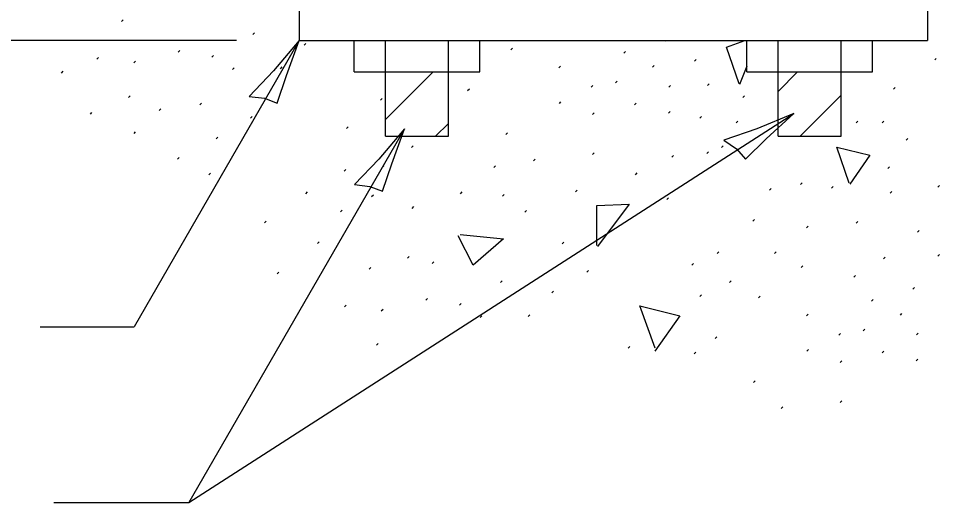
# Model space of a CAD drawing. Extents: x 2133490 to 2172050, y 2138301 to 2145980.
# Drawn here: x 2134854.1 to 2134979.8, y 2145368.4 to 2145434.3 of the extents above; entities that cross this region are included whole.
import ezdxf

# ---------------------------------------------------------------- set-up
doc = ezdxf.new("R2010")
doc.units = 0
for name, color, linetype in [('Design_PR_Roadway Dimensions', 7, 'Continuous'), ('Design_PR_Sidewalk', 7, 'Continuous'), ('Level 23', 7, 'Continuous'), ('Topo_Miscellaneous', 7, 'Continuous')]:
    doc.layers.add(name, color=color, linetype=linetype)

msp = doc.modelspace()

# ---------------------------------------------------------------- linework, layer by layer
at = {"layer": 'Design_PR_Roadway Dimensions'}
for p, q in [((2134883.84, 2145431.33), (2134779.42, 2145431.33)), ((2134892.41, 2145431.33), (2134869.89, 2145392.33)), ((2134877.36, 2145368.35), (2134959.88, 2145421.38)), ((2134906.78, 2145419.31), (2134877.36, 2145368.35)), ((2134857.04, 2145392.33), (2134869.89, 2145392.33)), ((2134858.91, 2145368.35), (2134877.36, 2145368.35))]:
    msp.add_line(p, q, dxfattribs=at)
at = {"layer": 'Design_PR_Sidewalk'}
for p, q in [((2134868.16, 2145433.95), (2134868.38, 2145434.17)), ((2134886.09, 2145432.14), (2134886.32, 2145432.37)), ((2134893.07, 2145430.72), (2134893.3, 2145430.95)), ((2134921.3, 2145430.05), (2134921.53, 2145430.28)), ((2134942.34, 2145431.26), (2134942.42, 2145431.33)), ((2134864.79, 2145428.82), (2134865.01, 2145429.04)), ((2134875.88, 2145429.74), (2134876.1, 2145429.97)), ((2134880.47, 2145429.06), (2134880.7, 2145429.29)), ((2134936.69, 2145429.61), (2134936.92, 2145429.84)), ((2134869.82, 2145428.28), (2134870.05, 2145428.51)), ((2134927.85, 2145427.61), (2134928.07, 2145427.84)), ((2134940.63, 2145427.69), (2134940.86, 2145427.92)), ((2134946.35, 2145428.52), (2134946.58, 2145428.75)), ((2134979.12, 2145428.69), (2134979.34, 2145428.91)), ((2134859.95, 2145426.91), (2134860.18, 2145427.14)), ((2134883.3, 2145427.4), (2134883.53, 2145427.63)), ((2134889.85, 2145427.5), (2134890.08, 2145427.73)), ((2134935.57, 2145425.56), (2134935.79, 2145425.79)), ((2134942.83, 2145425), (2134943.06, 2145425.23)), ((2134948.11, 2145425.2), (2134948.34, 2145425.43)), ((2134915.39, 2145424.53), (2134915.62, 2145424.76)), ((2134932.24, 2145424.97), (2134932.47, 2145425.2)), ((2134973.5, 2145424.73), (2134973.73, 2145424.95)), ((2134869.13, 2145423.59), (2134869.36, 2145423.81)), ((2134878.86, 2145422.56), (2134879.08, 2145422.79)), ((2134903.52, 2145423.21), (2134903.74, 2145423.44)), ((2134927.9, 2145422.77), (2134928.12, 2145423)), ((2134938.16, 2145422.58), (2134938.38, 2145422.81)), ((2134952.94, 2145423.59), (2134953.17, 2145423.82)), ((2134863.91, 2145421.29), (2134864.13, 2145421.52)), ((2134873.29, 2145421.78), (2134873.51, 2145422.01)), ((2134932.44, 2145421.26), (2134932.67, 2145421.49)), ((2134942.8, 2145421.45), (2134943.03, 2145421.68)), ((2134885.75, 2145420.75), (2134885.97, 2145420.98)), ((2134947.08, 2145420.75), (2134947.31, 2145420.98)), ((2134952.02, 2145420.12), (2134952.24, 2145420.35)), ((2134968.42, 2145420.13), (2134968.65, 2145420.36)), ((2134971.94, 2145420.14), (2134972.16, 2145420.36)), ((2134898.87, 2145419.35), (2134899.1, 2145419.58)), ((2134869.87, 2145418.65), (2134870.09, 2145418.88)), ((2134881.06, 2145417.92), (2134881.28, 2145418.15)), ((2134920.62, 2145418.52), (2134920.84, 2145418.75)), ((2134975.21, 2145417.74), (2134975.44, 2145417.97)), ((2134907.72, 2145416.76), (2134907.94, 2145416.99)), ((2134950.01, 2145416.75), (2134950.24, 2145416.97)), ((2134875.78, 2145415.18), (2134876.01, 2145415.41)), ((2134924.38, 2145414.96), (2134924.61, 2145415.18)), ((2134932.44, 2145415.79), (2134932.67, 2145416.01)), ((2134943.24, 2145415.44), (2134943.47, 2145415.67)), ((2134948.03, 2145415.93), (2134948.25, 2145416.16)), ((2134903.71, 2145414.03), (2134903.94, 2145414.26)), ((2134918.96, 2145414.03), (2134919.18, 2145414.26)), ((2134972.72, 2145413.88), (2134972.94, 2145414.11)), ((2134880.08, 2145413.03), (2134880.31, 2145413.26)), ((2134898.53, 2145413.54), (2134898.76, 2145413.77)), ((2134938.3, 2145413.05), (2134938.53, 2145413.28)), ((2134960.8, 2145411.73), (2134961.02, 2145411.96)), ((2134965.04, 2145411.19), (2134965.27, 2145411.42)), ((2134979.56, 2145411.34), (2134979.78, 2145411.57)), ((2134893.3, 2145410.46), (2134893.53, 2145410.69)), ((2134902.29, 2145410.07), (2134902.52, 2145410.3)), ((2134914.41, 2145410.46), (2134914.64, 2145410.69)), ((2134920.13, 2145410.12), (2134920.36, 2145410.35)), ((2134930.09, 2145410.71), (2134930.32, 2145410.93)), ((2134956.59, 2145410.95), (2134956.82, 2145411.18)), ((2134973.06, 2145410.51), (2134973.29, 2145410.74)), ((2134942.55, 2145409.68), (2134942.78, 2145409.91)), ((2134898.04, 2145407.97), (2134898.27, 2145408.2)), ((2134907.81, 2145408.46), (2134908.04, 2145408.69)), ((2134923.21, 2145407.92), (2134923.43, 2145408.15)), ((2134887.69, 2145406.5), (2134887.91, 2145406.73)), ((2134954.31, 2145406.71), (2134954.54, 2145406.94)), ((2134968.42, 2145406.45), (2134968.65, 2145406.68)), ((2134961.63, 2145405.82), (2134961.85, 2145406.05)), ((2134976.77, 2145405.23), (2134977, 2145405.46)), ((2134894.92, 2145403.67), (2134895.14, 2145403.9)), ((2134928.29, 2145403.62), (2134928.51, 2145403.85)), ((2134907.18, 2145401.67), (2134907.41, 2145401.89)), ((2134949.43, 2145402.32), (2134949.66, 2145402.54)), ((2134957.24, 2145402.32), (2134957.47, 2145402.54)), ((2134972.13, 2145401.57), (2134972.36, 2145401.8)), ((2134979.56, 2145401.96), (2134979.78, 2145402.19)), ((2134901.95, 2145400.15), (2134902.18, 2145400.38)), ((2134910.55, 2145400.93), (2134910.78, 2145401.16)), ((2134945.96, 2145400.7), (2134946.19, 2145400.93)), ((2134960.91, 2145400.41), (2134961.14, 2145400.64)), ((2134889.4, 2145399.52), (2134889.62, 2145399.74)), ((2134931.66, 2145399.76), (2134931.89, 2145399.99)), ((2134968.07, 2145399.08), (2134968.3, 2145399.3)), ((2134919.88, 2145398.34), (2134920.11, 2145398.57)), ((2134951.14, 2145398.36), (2134951.36, 2145398.59)), ((2134976.14, 2145397.46), (2134976.36, 2145397.69)), ((2134926.87, 2145396.93), (2134927.1, 2145397.15)), ((2134947.08, 2145396.45), (2134947.31, 2145396.68)), ((2134955.09, 2145396.26), (2134955.32, 2145396.48)), ((2134898.58, 2145395.02), (2134898.81, 2145395.25)), ((2134909.67, 2145395.95), (2134909.9, 2145396.18)), ((2134914.26, 2145395.27), (2134914.49, 2145395.49)), ((2134970.49, 2145395.82), (2134970.71, 2145396.05)), ((2134903.61, 2145394.48), (2134903.84, 2145394.71)), ((2134917.1, 2145393.6), (2134917.33, 2145393.83)), ((2134923.65, 2145393.7), (2134923.87, 2145393.93)), ((2134961.64, 2145393.82), (2134961.87, 2145394.04)), ((2134974.43, 2145393.9), (2134974.65, 2145394.12)), ((2134966.04, 2145391.18), (2134966.27, 2145391.4)), ((2134969.36, 2145391.76), (2134969.59, 2145391.99)), ((2134976.63, 2145391.21), (2134976.85, 2145391.44)), ((2134902.93, 2145389.79), (2134903.16, 2145390.02)), ((2134949.18, 2145390.74), (2134949.41, 2145390.96)), ((2134937.31, 2145389.42), (2134937.54, 2145389.64)), ((2134946.3, 2145388.64), (2134946.53, 2145388.86)), ((2134961.69, 2145388.98), (2134961.92, 2145389.21)), ((2134971.95, 2145388.78), (2134972.18, 2145389.01)), ((2134966.24, 2145387.46), (2134966.46, 2145387.69)), ((2134976.59, 2145387.66), (2134976.82, 2145387.89)), ((2134954.41, 2145384.73), (2134954.64, 2145384.95)), ((2134958.17, 2145381.16), (2134958.4, 2145381.39)), ((2134966.23, 2145381.99), (2134966.46, 2145382.22))]:
    msp.add_line(p, q, dxfattribs=at)
for points in [[(2134952.44, 2145425.43), (2134950.73, 2145430.44), (2134953.21, 2145431.33)], [(2134953.48, 2145427.83), (2134952.48, 2145425.33)], [(2134967.46, 2145411.9), (2134965.75, 2145416.79), (2134970.25, 2145415.71), (2134967.55, 2145411.75)], [(2134933.03, 2145403.4), (2134933.03, 2145408.87), (2134937.41, 2145409.04), (2134933.09, 2145403.24)], [(2134914.36, 2145404.88), (2134920.28, 2145404.31), (2134916.13, 2145400.73), (2134914.08, 2145404.71)], [(2134940.99, 2145389.41), (2134938.88, 2145395.16), (2134944.35, 2145393.79), (2134940.93, 2145389.01)]]:
    msp.add_lwpolyline(points, dxfattribs=at)
at = {"layer": 'Level 23'}
for points in [[(2134885.6, 2145423.72), (2134887.67, 2145423.46), (2134889.42, 2145422.81), (2134890.66, 2145426.57), (2134892.41, 2145431.33), (2134888.9, 2145427.2)], [(2134950.34, 2145417.74), (2134952.06, 2145416.56), (2134953.32, 2145415.18), (2134956.14, 2145417.95), (2134959.88, 2145421.38), (2134954.87, 2145419.32)], [(2134899.97, 2145411.7), (2134902.04, 2145411.44), (2134903.79, 2145410.79), (2134905.03, 2145414.55), (2134906.78, 2145419.31), (2134903.27, 2145415.18)]]:
    msp.add_lwpolyline(points, close=True, dxfattribs=at)
at = {"layer": 'Topo_Miscellaneous'}
for p, q in [((2134892.41, 2145435.62), (2134892.41, 2145431.33)), ((2134978.12, 2145435.62), (2134978.12, 2145431.33)), ((2134892.41, 2145431.33), (2134978.12, 2145431.33)), ((2134899.91, 2145427.05), (2134899.91, 2145431.33)), ((2134904.2, 2145418.28), (2134904.2, 2145431.33)), ((2134912.77, 2145418.28), (2134912.77, 2145431.33)), ((2134917.05, 2145427.05), (2134917.05, 2145431.33)), ((2134953.48, 2145427.05), (2134953.48, 2145431.33)), ((2134957.77, 2145418.28), (2134957.77, 2145431.33)), ((2134966.34, 2145418.28), (2134966.34, 2145431.33)), ((2134970.62, 2145427.05), (2134970.62, 2145431.33)), ((2134899.91, 2145427.05), (2134917.05, 2145427.05)), ((2134904.2, 2145420.55), (2134910.69, 2145427.05)), ((2134953.48, 2145427.05), (2134970.62, 2145427.05)), ((2134957.77, 2145424.4), (2134960.41, 2145427.05)), ((2134960.74, 2145418.28), (2134966.34, 2145423.88)), ((2134911.02, 2145418.28), (2134912.77, 2145420.03)), ((2134904.2, 2145418.28), (2134912.77, 2145418.28)), ((2134957.77, 2145418.28), (2134966.34, 2145418.28))]:
    msp.add_line(p, q, dxfattribs=at)

doc.saveas('drawing.dxf')
